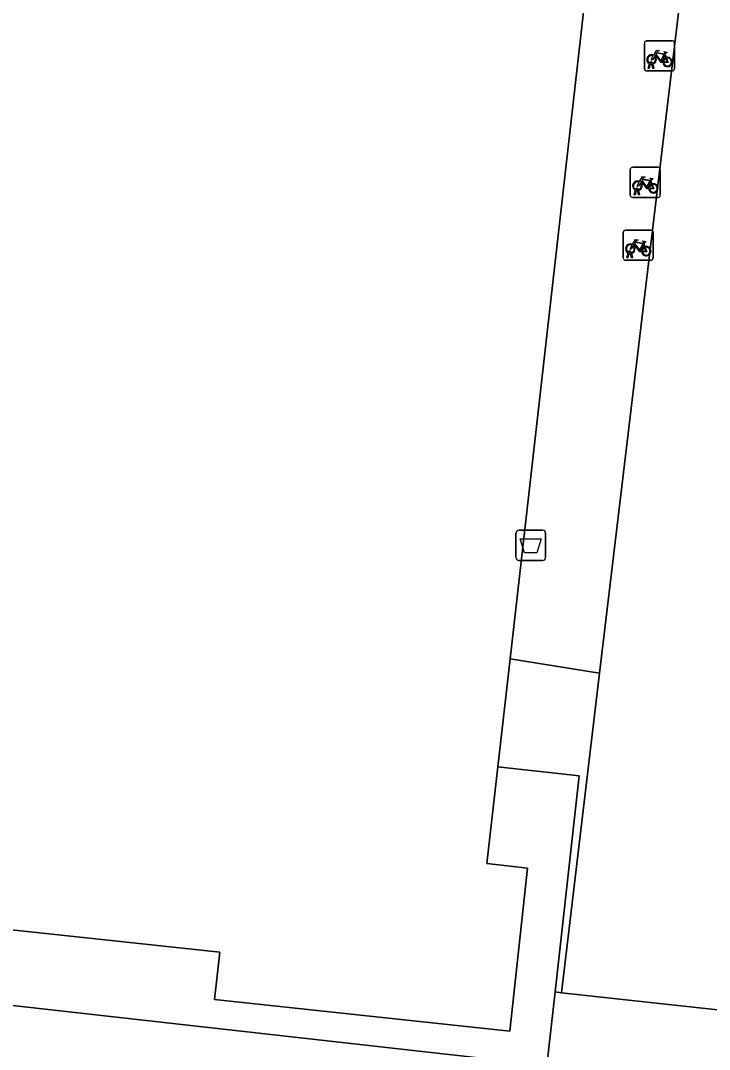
# Model space of a CAD drawing. Extents: x 162026 to 163502, y 387295 to 388169.
# Drawn here: x 162444.62 to 162467.48, y 387545.77 to 387579.9 of the extents above; entities that cross this region are included whole.
import ezdxf

# ---------------------------------------------------------------- set-up
doc = ezdxf.new("R2010")
doc.units = 0
for name, color, linetype in [('IMGEO_Afvalbak', 7, 'Continuous'), ('IMGEO_Fietsenrek', 7, 'Continuous'), ('IMGEO_Pand', 7, 'Continuous'), ('IMGEO_Rijbaan_lokaal_open', 7, 'Continuous'), ('IMGEO_Voetpad_open', 7, 'Continuous')]:
    doc.layers.add(name, color=color, linetype=linetype)

msp = doc.modelspace()

# ---------------------------------------------------------------- linework, layer by layer
at = {"layer": 'IMGEO_Afvalbak'}
for p, q in [((162461.053, 387562.094), (162461.053, 387562.894)), ((162461.053, 387562.894), (162461.053, 387562.094)), ((162461.153, 387562.994), (162461.943, 387562.994)), ((162461.943, 387562.994), (162461.153, 387562.994)), ((162462.043, 387562.894), (162462.043, 387562.094)), ((162462.043, 387562.094), (162462.043, 387562.894)), ((162461.943, 387561.994), (162461.153, 387561.994)), ((162461.153, 387561.994), (162461.943, 387561.994))]:
    msp.add_line(p, q, dxfattribs=at)
msp.add_lwpolyline([(162461.196, 387562.708), (162461.9, 387562.708), (162461.751, 387562.238), (162461.345, 387562.238), (162461.196, 387562.708)], dxfattribs=at)
for centre, start, end in [((162461.153, 387562.894), 90, 180), ((162461.153, 387562.894), 90, 180), ((162461.943, 387562.894), 0, 90), ((162461.943, 387562.894), 360, 90), ((162461.153, 387562.094), 180, 270), ((162461.153, 387562.094), 180, 270), ((162461.943, 387562.094), 270, 0), ((162461.943, 387562.094), 270, 0)]:
    msp.add_arc(centre, 0.1, start, end, dxfattribs=at)
at = {"layer": 'IMGEO_Fietsenrek'}
for p, q in [((162465.319, 387578.306), (162465.319, 387579.147)), ((162465.319, 387579.147), (162465.319, 387578.306)), ((162465.394, 387579.231), (162466.235, 387579.231)), ((162466.235, 387579.231), (162465.394, 387579.231)), ((162466.319, 387579.156), (162466.319, 387578.315)), ((162466.319, 387578.315), (162466.319, 387579.156)), ((162465.446, 387578.315), (162465.485, 387578.475)), ((162465.515, 387578.463), (162465.48, 387578.315)), ((162465.557, 387578.487), (162465.556, 387578.491)), ((162465.598, 387578.315), (162465.564, 387578.457)), ((162465.588, 387578.498), (162465.589, 387578.491)), ((162465.596, 387578.461), (162465.631, 387578.315)), ((162466.006, 387578.78), (162466.042, 387578.685)), ((162466.244, 387578.231), (162465.403, 387578.231)), ((162465.403, 387578.231), (162466.244, 387578.231)), ((162465.48, 387578.315), (162465.446, 387578.315)), ((162465.631, 387578.315), (162465.598, 387578.315)), ((162464.849, 387574.113), (162464.849, 387574.954)), ((162464.849, 387574.954), (162464.849, 387574.113)), ((162464.924, 387575.038), (162465.765, 387575.038)), ((162465.765, 387575.038), (162464.924, 387575.038)), ((162465.849, 387574.963), (162465.849, 387574.122)), ((162465.849, 387574.122), (162465.849, 387574.963)), ((162465.536, 387574.587), (162465.572, 387574.492)), ((162465.774, 387574.038), (162464.933, 387574.038)), ((162464.933, 387574.038), (162465.774, 387574.038)), ((162464.976, 387574.122), (162465.015, 387574.282)), ((162465.01, 387574.122), (162464.976, 387574.122)), ((162465.045, 387574.27), (162465.01, 387574.122)), ((162465.087, 387574.294), (162465.086, 387574.298)), ((162465.128, 387574.122), (162465.094, 387574.264)), ((162465.118, 387574.305), (162465.119, 387574.298)), ((162465.126, 387574.268), (162465.161, 387574.122)), ((162465.161, 387574.122), (162465.128, 387574.122)), ((162464.615, 387572.026), (162464.615, 387572.867)), ((162464.615, 387572.867), (162464.615, 387572.026)), ((162464.69, 387572.951), (162465.531, 387572.951)), ((162465.531, 387572.951), (162464.69, 387572.951)), ((162465.615, 387572.876), (162465.615, 387572.035)), ((162465.615, 387572.035), (162465.615, 387572.876)), ((162465.302, 387572.5), (162465.338, 387572.405)), ((162464.742, 387572.035), (162464.781, 387572.195)), ((162464.776, 387572.035), (162464.742, 387572.035)), ((162464.811, 387572.183), (162464.776, 387572.035)), ((162464.853, 387572.207), (162464.852, 387572.211)), ((162464.894, 387572.035), (162464.86, 387572.177)), ((162464.884, 387572.218), (162464.885, 387572.211)), ((162464.892, 387572.181), (162464.927, 387572.035)), ((162464.927, 387572.035), (162464.894, 387572.035)), ((162465.54, 387571.951), (162464.699, 387571.951)), ((162464.699, 387571.951), (162465.54, 387571.951))]:
    msp.add_line(p, q, dxfattribs=at)
for points in [[(162465.632, 387578.757), (162465.727, 387578.921), (162465.813, 387578.907), (162465.815, 387578.898), (162465.759, 387578.887), (162465.732, 387578.842), (162465.988, 387578.801)], [(162465.975, 387578.776), (162465.718, 387578.817), (162465.701, 387578.788), (162465.868, 387578.568), (162465.975, 387578.776)], [(162465.988, 387578.801), (162466.013, 387578.85), (162466.007, 387578.854), (162465.984, 387578.858), (162465.972, 387578.865), (162465.971, 387578.868), (162465.973, 387578.873), (162466.068, 387578.858), (162466.07, 387578.848), (162466.06, 387578.835), (162466.048, 387578.829), (162466.034, 387578.835), (162466.006, 387578.78)], [(162465.653, 387578.705), (162465.601, 387578.615), (162465.561, 387578.59), (162465.562, 387578.637), (162465.617, 387578.731)], [(162465.928, 387578.513), (162465.878, 387578.513), (162465.687, 387578.764), (162465.668, 387578.732)], [(162466.023, 387578.678), (162465.993, 387578.755), (162465.884, 387578.537), (162465.927, 387578.537)], [(162465.957, 387578.537), (162466.077, 387578.536), (162466.033, 387578.65)], [(162466.053, 387578.657), (162466.108, 387578.512), (162465.958, 387578.512)], [(162465.162, 387574.564), (162465.257, 387574.728), (162465.343, 387574.714), (162465.345, 387574.705), (162465.289, 387574.694), (162465.262, 387574.649), (162465.518, 387574.608)], [(162465.183, 387574.512), (162465.131, 387574.422), (162465.091, 387574.397), (162465.092, 387574.444), (162465.147, 387574.538)], [(162465.458, 387574.32), (162465.408, 387574.32), (162465.217, 387574.571), (162465.198, 387574.539)], [(162465.505, 387574.583), (162465.248, 387574.624), (162465.231, 387574.595), (162465.398, 387574.375), (162465.505, 387574.583)], [(162465.553, 387574.485), (162465.523, 387574.562), (162465.414, 387574.344), (162465.457, 387574.344)], [(162465.487, 387574.344), (162465.607, 387574.343), (162465.563, 387574.457)], [(162465.583, 387574.464), (162465.638, 387574.319), (162465.488, 387574.319)], [(162465.518, 387574.608), (162465.543, 387574.657), (162465.537, 387574.661), (162465.514, 387574.665), (162465.502, 387574.672), (162465.501, 387574.675), (162465.503, 387574.68), (162465.598, 387574.665), (162465.6, 387574.655), (162465.59, 387574.642), (162465.578, 387574.636), (162465.564, 387574.642), (162465.536, 387574.587)], [(162464.949, 387572.425), (162464.897, 387572.335), (162464.857, 387572.31), (162464.858, 387572.357), (162464.913, 387572.451)], [(162464.928, 387572.477), (162465.023, 387572.641), (162465.109, 387572.627), (162465.111, 387572.618), (162465.055, 387572.607), (162465.028, 387572.562), (162465.284, 387572.521)], [(162465.224, 387572.233), (162465.174, 387572.233), (162464.983, 387572.484), (162464.964, 387572.452)], [(162465.271, 387572.496), (162465.014, 387572.537), (162464.997, 387572.508), (162465.164, 387572.288), (162465.271, 387572.496)], [(162465.319, 387572.398), (162465.289, 387572.475), (162465.18, 387572.257), (162465.223, 387572.257)], [(162465.253, 387572.257), (162465.373, 387572.256), (162465.329, 387572.37)], [(162465.349, 387572.377), (162465.404, 387572.232), (162465.254, 387572.232)], [(162465.284, 387572.521), (162465.309, 387572.57), (162465.303, 387572.574), (162465.28, 387572.578), (162465.268, 387572.585), (162465.267, 387572.588), (162465.269, 387572.593), (162465.364, 387572.578), (162465.366, 387572.568), (162465.356, 387572.555), (162465.344, 387572.549), (162465.33, 387572.555), (162465.302, 387572.5)]]:
    msp.add_lwpolyline(points, dxfattribs=at)
for centre, radius, start, end in [((162465.397, 387579.153), 0.0779, 92.4484, 184.2845), ((162465.397, 387579.153), 0.0779, 92.4484, 184.2845), ((162466.241, 387579.153), 0.0779, 2.4484, 94.2845), ((162466.241, 387579.153), 0.0779, 2.4484, 94.2845), ((162465.559, 387578.616), 0.159, 62.6766, 242.1369), ((162465.559, 387578.616), 0.129, 63.3192, 238.903), ((162465.539, 387578.487), 0.0499, 12.8025, 158.6934), ((162465.559, 387578.616), 0.159, 253.9967, 271.7867), ((162465.539, 387578.487), 0.0174, 12.8025, 163.4502), ((162465.559, 387578.616), 0.129, 253.415, 269.0204), ((162465.559, 387578.616), 0.129, 283.6043, 43.4302), ((162465.559, 387578.616), 0.159, 283.5766, 46.6042), ((162466.086, 387578.532), 0.159, 113.3408, 178.3217), ((162466.086, 387578.532), 0.159, 187.0065, 105.7708), ((162466.086, 387578.532), 0.129, 113.923, 177.9556), ((162466.086, 387578.532), 0.129, 188.6715, 104.5883), ((162465.397, 387578.309), 0.0779, 182.4484, 274.2845), ((162465.397, 387578.309), 0.0779, 182.4484, 274.2845), ((162466.241, 387578.309), 0.0779, 272.4484, 4.2845), ((162466.241, 387578.309), 0.0779, 272.4484, 4.2845), ((162464.927, 387574.96), 0.0779, 92.4484, 184.2845), ((162464.927, 387574.96), 0.0779, 92.4484, 184.2845), ((162465.771, 387574.96), 0.0779, 2.4484, 94.2845), ((162465.771, 387574.96), 0.0779, 2.4484, 94.2845), ((162465.089, 387574.423), 0.159, 62.6766, 242.1369), ((162465.089, 387574.423), 0.129, 63.3192, 238.903), ((162465.089, 387574.423), 0.129, 283.6043, 43.4302), ((162465.089, 387574.423), 0.159, 283.5766, 46.6042), ((162465.616, 387574.339), 0.159, 113.3408, 178.3217), ((162465.616, 387574.339), 0.159, 187.0065, 105.7708), ((162465.616, 387574.339), 0.129, 113.923, 177.9556), ((162465.616, 387574.339), 0.129, 188.6715, 104.5883), ((162464.927, 387574.116), 0.0779, 182.4484, 274.2845), ((162464.927, 387574.116), 0.0779, 182.4484, 274.2845), ((162465.069, 387574.294), 0.0499, 12.8025, 158.6934), ((162465.089, 387574.423), 0.159, 253.9967, 271.7867), ((162465.069, 387574.294), 0.0174, 12.8025, 163.4502), ((162465.089, 387574.423), 0.129, 253.415, 269.0204), ((162465.771, 387574.116), 0.0779, 272.4484, 4.2845), ((162465.771, 387574.116), 0.0779, 272.4484, 4.2845), ((162464.693, 387572.873), 0.0779, 92.4484, 184.2845), ((162464.693, 387572.873), 0.0779, 92.4484, 184.2845), ((162465.537, 387572.873), 0.0779, 2.4484, 94.2845), ((162465.537, 387572.873), 0.0779, 2.4484, 94.2845), ((162464.855, 387572.336), 0.159, 62.6766, 242.1369), ((162464.855, 387572.336), 0.129, 63.3192, 238.903), ((162464.855, 387572.336), 0.129, 283.6043, 43.4302), ((162464.855, 387572.336), 0.159, 283.5766, 46.6042), ((162465.382, 387572.252), 0.159, 113.3408, 178.3217), ((162465.382, 387572.252), 0.159, 187.0065, 105.7708), ((162465.382, 387572.252), 0.129, 113.923, 177.9556), ((162465.382, 387572.252), 0.129, 188.6715, 104.5883), ((162464.693, 387572.029), 0.0779, 182.4484, 274.2845), ((162464.693, 387572.029), 0.0779, 182.4484, 274.2845), ((162464.835, 387572.207), 0.0499, 12.8025, 158.6934), ((162464.855, 387572.336), 0.159, 253.9967, 271.7867), ((162464.835, 387572.207), 0.0174, 12.8025, 163.4502), ((162464.855, 387572.336), 0.129, 253.415, 269.0204), ((162465.537, 387572.029), 0.0779, 272.4484, 4.2845), ((162465.537, 387572.029), 0.0779, 272.4484, 4.2845)]:
    msp.add_arc(centre, radius, start, end, dxfattribs=at)
at = {"layer": 'IMGEO_Pand'}
msp.add_lwpolyline([(162464.132, 387587.519), (162426.974, 387591.697), (162426.512, 387587.597), (162425.908, 387582.232), (162423.378, 387559.762), (162422.521, 387552.837), (162426.443, 387552.418), (162426.349, 387551.659), (162451.236, 387548.998), (162451.057, 387547.428), (162460.859, 387546.372), (162461.441, 387551.78), (162460.094, 387551.931), (162460.459, 387555.144), (162460.865, 387558.723)], close=True, dxfattribs=at)
at = {"layer": 'IMGEO_Rijbaan_lokaal_open'}
msp.add_lwpolyline([(162467.063, 387585.261), (162463.831, 387558.252), (162462.574, 387547.648), (162469.777, 387546.862), (162469.824, 387547.293), (162467.895, 387547.505), (162471.731, 387580.934)], dxfattribs=at)
at = {"layer": 'IMGEO_Voetpad_open'}
for points in [[(162467.063, 387585.261), (162467.052, 387585.449), (162467.025, 387585.636), (162466.98, 387585.819), (162466.92, 387585.998), (162466.844, 387586.171), (162466.753, 387586.336), (162466.647, 387586.492), (162466.528, 387586.638), (162466.396, 387586.773), (162466.253, 387586.896), (162466.099, 387587.005), (162465.936, 387587.101), (162465.766, 387587.181), (162465.597, 387587.243), (162464.132, 387587.519), (162460.865, 387558.723), (162463.831, 387558.252)], [(162463.831, 387558.252), (162460.865, 387558.723), (162460.459, 387555.144), (162463.16, 387554.841), (162462.355, 387547.672), (162462.574, 387547.648)], [(162426.349, 387551.659), (162426.443, 387552.418), (162422.521, 387552.837), (162422.177, 387549.714), (162462.082, 387545.236), (162462.355, 387547.672), (162463.16, 387554.841), (162460.459, 387555.144), (162460.094, 387551.931), (162461.441, 387551.78), (162460.859, 387546.372), (162451.057, 387547.428), (162451.236, 387548.998)]]:
    msp.add_lwpolyline(points, close=True, dxfattribs=at)
msp.add_lwpolyline([(162588.566, 387564.34), (162581.778, 387563.272), (162581.994, 387561.763), (162526.214, 387553.209), (162526.176, 387553.529), (162526.082, 387553.514), (162522.337, 387552.882), (162520.325, 387552.581), (162476.397, 387545.889), (162474.068, 387545.984), (162471.635, 387546.324), (162469.777, 387546.862), (162462.574, 387547.648), (162462.355, 387547.672), (162462.082, 387545.236), (162422.177, 387549.714), (162421.332, 387542.054), (162426.574, 387541.474), (162426.522, 387541.005), (162426.621, 387541.03), (162452.84, 387544.504)], dxfattribs=at)

doc.saveas('drawing.dxf')
